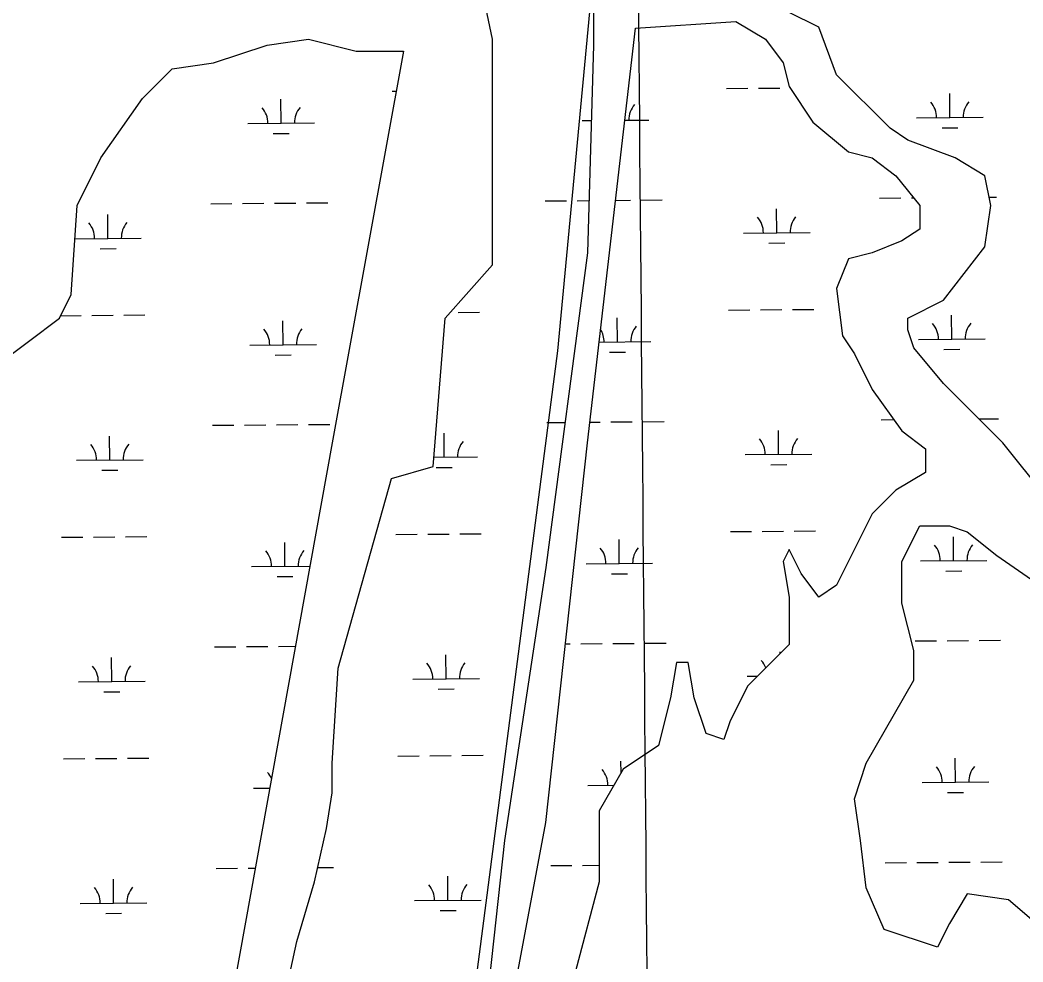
# Model space of a CAD drawing. Extents: x 3568792 to 3606828, y 529143 to 554785.
# Drawn here: x 3596385 to 3597890, y 550913 to 552328 of the extents above; entities that cross this region are included whole.
import ezdxf

# ---------------------------------------------------------------- set-up
doc = ezdxf.new("R2010")
doc.units = 0
for name, color, linetype in [('V-GRID-MAJR', 7, 'Continuous'), ('V-TOPO-SHOR', 7, 'Continuous'), ('V-UTIL-LINE', 7, 'Continuous'), ('V-WETL-SWMP', 7, 'Continuous')]:
    doc.layers.add(name, color=color, linetype=linetype)

msp = doc.modelspace()

# ---------------------------------------------------------------- linework, layer by layer
at = {"layer": 'V-GRID-MAJR'}
msp.add_spline([(3597466.983, 534753.91), (3597414.107, 540812.762), (3597361.214, 546873.547), (3597308.3200000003, 552934.3470000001), (3597308.3030000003, 552936.264)], degree=3, dxfattribs=at)
at = {"layer": 'V-TOPO-SHOR'}
for p, q in [((3597583.8910000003, 552316.707), (3597477.026, 552370.176)), ((3597610.607, 552245.415), (3597583.8910000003, 552316.707)), ((3596755.684999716, 552289.9729981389), (3596818.02299971, 552298.8839980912)), ((3596818.02299971, 552298.8839980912), (3596889.265999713, 552281.0599981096)), ((3596675.535999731, 552263.2379982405), (3596755.684999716, 552289.9729981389)), ((3596960.5069997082, 552281.0599980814), (3596853.641999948, 551692.8979996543)), ((3596889.265999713, 552281.0599981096), (3596960.5069997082, 552281.0599980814)), ((3596568.67099976, 552209.7689984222), (3596613.1979997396, 552254.3259982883)), ((3596613.1979997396, 552254.3259982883), (3596675.535999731, 552263.2379982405)), ((3597690.756, 552165.2109999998), (3597610.607, 552245.415)), ((3596506.332999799, 552120.6529986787), (3596568.67099976, 552209.7689984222)), ((3597717.472, 552147.3879999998), (3597690.756, 552165.2109999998)), ((3597788.716, 552120.653), (3597717.472, 552147.3879999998)), ((3596470.710999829, 552049.3609988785), (3596506.332999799, 552120.6529986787)), ((3597833.2430000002, 552093.9189999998), (3597788.716, 552120.653)), ((3597842.148, 552049.361), (3597833.2430000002, 552093.9189999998)), ((3596461.805999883, 551915.6879992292), (3596470.710999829, 552049.3609988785)), ((3597833.2430000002, 551986.9799999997), (3597842.148, 552049.361)), ((3597770.9050000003, 551906.776), (3597833.2430000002, 551986.9799999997)), ((3596443.994999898, 551880.0409993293), (3596461.805999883, 551915.6879992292)), ((3597717.472, 551880.041), (3597770.9050000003, 551906.776)), ((3596337.129999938, 551799.8379995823), (3596443.994999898, 551880.0409993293)), ((3597717.472, 551862.218), (3597717.472, 551880.041)), ((3597726.378, 551835.484), (3597717.472, 551862.218)), ((3597770.9050000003, 551782.014), (3597726.378, 551835.484)), ((3597859.9590000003, 551692.899), (3597770.9050000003, 551782.014)), ((3596853.641999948, 551692.8979996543), (3596684.439000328, 550757.1850021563)), ((3597931.202, 551603.784), (3597859.9590000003, 551692.899))]:
    msp.add_line(p, q, dxfattribs=at)
for points in [[(3596853.643, 551167.116), (3596853.643, 551211.674), (3596862.548, 551354.259), (3596942.697, 551639.428), (3597005.035, 551657.251), (3597022.846, 551880.04), (3597094.089, 551960.2440000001), (3597094.089, 552298.882), (3597058.468, 552468.202)], [(3597245.482, 552370.175), (3597245.482, 552289.971), (3597236.576, 551978.067), (3597174.238, 551505.755), (3597111.9, 551095.824), (3597076.279, 550766.0970000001), (3596987.224, 550445.281), (3596898.17, 549910.588), (3596862.548, 549661.0650000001), (3596835.832, 549661.0650000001), (3596782.399, 549821.473), (3596675.534, 550249.227), (3596693.345, 550293.785), (3596728.967, 550400.723), (3596764.589, 550694.804), (3596773.494, 550819.566), (3596800.21, 550944.328), (3596826.927, 551033.443), (3596844.737, 551113.647), (3596853.643, 551167.116)], [(3597307.501, 549498.578), (3597170.382, 549439.446), (3597008.075, 549440.367), (3596941.454, 549426.64), (3596887.473, 549436.763), (3596898.309, 549610.68), (3596942.697, 549848.207), (3597040.657, 550409.635), (3597174.238, 551122.558), (3597236.576, 551692.897), (3597308.703, 552315.419)], [(3597308.703, 552315.419), (3597459.215, 552325.6190000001), (3597503.742, 552298.884), (3597530.458, 552263.238), (3597539.364, 552227.5920000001), (3597574.985, 552174.122), (3597628.418, 552129.5650000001), (3597664.04, 552120.653), (3597699.661, 552093.919), (3597735.2830000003, 552049.361), (3597735.2830000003, 552013.715), (3597708.5670000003, 551995.892), (3597664.04, 551978.068), (3597628.418, 551969.157), (3597610.607, 551924.599), (3597619.512, 551853.307), (3597637.323, 551826.572), (3597664.04, 551773.103), (3597708.5670000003, 551710.7220000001), (3597744.188, 551683.987), (3597744.188, 551648.341), (3597699.661, 551621.607), (3597664.04, 551585.96), (3597610.607, 551479.022), (3597583.8910000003, 551461.199), (3597557.174, 551496.845), (3597539.364, 551532.491), (3597530.458, 551514.6680000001), (3597539.364, 551461.199), (3597539.364, 551389.906), (3597477.026, 551327.526), (3597450.309, 551274.056), (3597441.404, 551247.322), (3597414.688, 551256.233), (3597396.877, 551309.702), (3597387.971, 551363.172), (3597370.161, 551363.172), (3597361.255, 551309.702), (3597343.444, 551238.41), (3597290.012, 551202.764), (3597254.39, 551140.383), (3597254.39, 551033.4450000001), (3597218.768, 550899.7710000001)], [(3597762, 550935.417), (3597681.8510000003, 550962.152), (3597655.1350000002, 551024.532), (3597646.2290000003, 551095.825), (3597637.324, 551158.206), (3597655.1350000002, 551211.675), (3597726.378, 551336.437), (3597726.378, 551380.9940000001), (3597708.5670000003, 551452.287), (3597708.5670000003, 551514.667), (3597735.2830000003, 551568.137), (3597779.811, 551568.137), (3597806.5270000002, 551559.225), (3597851.054, 551523.579), (3597966.825, 551443.375)]]:
    msp.add_lwpolyline(points, dxfattribs=at)
at = {"layer": 'V-UTIL-LINE'}
msp.add_lwpolyline([(3596478.018005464, 548044.0498855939), (3596916.395128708, 549953.510066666), (3597037.5198864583, 550639.8866939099), (3597192.291576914, 551830.9533117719), (3597296.860367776, 552939.3820949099)], dxfattribs=at)
at = {"layer": 'V-WETL-SWMP'}
for p, q in [((3597583.8910000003, 552316.707), (3597477.026, 552370.176)), ((3597610.607, 552245.415), (3597583.8910000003, 552316.707)), ((3596755.6849997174, 552289.9729981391), (3596818.0229997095, 552298.8839980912)), ((3596818.0229997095, 552298.8839980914), (3596889.265999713, 552281.0599981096)), ((3596675.5359997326, 552263.2379982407), (3596755.6849997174, 552289.9729981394)), ((3596960.5069997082, 552281.0599980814), (3596853.641999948, 551692.8979996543)), ((3596889.265999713, 552281.0599981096), (3596960.5069997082, 552281.0599980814)), ((3596568.67099976, 552209.7689984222), (3596613.1979997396, 552254.3259982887)), ((3596613.1979997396, 552254.3259982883), (3596675.5359997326, 552263.2379982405)), ((3597690.756, 552165.2109999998), (3597610.607, 552245.415)), ((3596943.5617923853, 552220.5621742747), (3596949.524099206, 552220.6124734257)), ((3597445.485470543, 552224.7965360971), (3597477.4839715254, 552225.0664815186)), ((3597493.4832220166, 552225.2014542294), (3597525.481722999, 552225.4713996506)), ((3596506.332999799, 552120.6529986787), (3596568.67099976, 552209.7689984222)), ((3596776.8954153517, 552172.7244930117), (3596776.591723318, 552208.7232119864)), ((3597780.67569516, 552181.192568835), (3597780.372003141, 552217.1912878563)), ((3597228.787333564, 552176.5367339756), (3597242.2462788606, 552176.65027619)), ((3597292.676169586, 552177.0757562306), (3597328.818666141, 552177.3806611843)), ((3597730.6774742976, 552180.7707743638), (3597830.6739160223, 552181.6143633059)), ((3596726.8971944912, 552172.3026985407), (3596826.8936362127, 552173.1462874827)), ((3597290.8865354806, 552161.6291096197), (3597290.950631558, 552161.6296503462)), ((3597717.472, 552147.3879999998), (3597690.756, 552165.2109999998)), ((3597768.806296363, 552165.6608872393), (3597792.805442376, 552165.8633485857)), ((3596765.026016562, 552157.1928114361), (3596789.0251625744, 552157.3952727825)), ((3597788.716, 552120.653), (3597717.472, 552147.3879999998)), ((3596470.710999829, 552049.3609988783), (3596506.332999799, 552120.6529986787)), ((3597833.2430000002, 552093.9189999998), (3597788.716, 552120.653)), ((3597842.148, 552049.361), (3597833.2430000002, 552093.9189999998)), ((3597172.958261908, 552055.9904767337), (3597204.95712326, 552056.2604251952)), ((3597220.956553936, 552056.3953994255), (3597238.8168645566, 552056.5460723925)), ((3597278.750749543, 552056.8830075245), (3597300.989009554, 552057.0706137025)), ((3597316.988260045, 552057.2055864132), (3597348.9867610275, 552057.4755318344)), ((3597674.879494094, 552060.2248247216), (3597706.877995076, 552060.4947701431)), ((3597722.8772455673, 552060.6297428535), (3597726.243553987, 552060.6581416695)), ((3597839.698969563, 552061.6152277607), (3597850.8421400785, 552061.70923366)), ((3596461.805999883, 551915.6879992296), (3596470.710999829, 552049.3609988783)), ((3596671.0681228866, 552051.7564414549), (3596703.0669842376, 552052.0263899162)), ((3596719.0664149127, 552052.1613641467), (3596751.0652762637, 552052.4313126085)), ((3596767.0647069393, 552052.5662868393), (3596799.0635682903, 552052.8362353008)), ((3596815.062998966, 552052.9712095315), (3596847.061860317, 552053.2411579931)), ((3597520.722826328, 552008.1805248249), (3597520.4191083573, 552044.1792432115)), ((3597833.2430000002, 551986.9799999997), (3597842.148, 552049.361)), ((3596516.909677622, 551999.7121260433), (3596516.605985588, 552035.7108450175)), ((3596467.3756634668, 551999.2942477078), (3596566.907898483, 552000.1339205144)), ((3597470.725168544, 552007.7587351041), (3597570.720484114, 552008.6023145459)), ((3596505.0402788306, 551984.1804444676), (3596529.039424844, 551984.382905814)), ((3597508.8535737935, 551992.6488446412), (3597532.8524495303, 551992.8513037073)), ((3597770.9050000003, 551906.776), (3597833.2430000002, 551986.9799999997)), ((3596443.994999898, 551880.0409993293), (3596461.805999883, 551915.6879992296)), ((3597717.472, 551880.041), (3597770.9050000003, 551906.776)), ((3597448.292119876, 551892.1333794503), (3597480.2906208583, 551892.4033248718)), ((3597496.2898713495, 551892.5382975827), (3597528.2883723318, 551892.8082430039)), ((3597544.287622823, 551892.9432157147), (3597576.286123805, 551893.2131611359)), ((3596337.129999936, 551799.8379995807), (3596443.994999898, 551880.0409993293)), ((3596445.8113352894, 551883.6762195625), (3596476.4769226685, 551883.9349202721)), ((3596492.4763533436, 551884.0698945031), (3596524.4752146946, 551884.3398429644)), ((3596540.47464537, 551884.4748171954), (3596572.473506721, 551884.7447656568)), ((3596779.701825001, 551840.0613309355), (3596779.3981329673, 551876.0600499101)), ((3597042.36478432, 551888.7088522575), (3597074.363645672, 551888.9788007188)), ((3597281.627657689, 551844.295714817), (3597281.3239397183, 551880.294433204)), ((3597717.472, 551862.218), (3597717.472, 551880.041)), ((3597783.4821046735, 551848.5294063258), (3597783.1784126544, 551884.5281253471)), ((3597726.378, 551835.484), (3597717.472, 551862.218)), ((3597254.093671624, 551844.06343289), (3597331.6253154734, 551844.7175045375)), ((3597733.483883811, 551848.1076118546), (3597833.480325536, 551848.9512007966)), ((3596729.7036041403, 551839.6395364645), (3596829.7000458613, 551840.4831254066)), ((3597770.9050000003, 551782.014), (3597726.378, 551835.484)), ((3597771.6127058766, 551832.99772473), (3597795.6118518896, 551833.2001860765)), ((3596767.83242621, 551824.52964936), (3596791.831572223, 551824.7321107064)), ((3597269.758405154, 551828.7640346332), (3597293.7572808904, 551828.9664936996)), ((3597859.9590000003, 551692.899), (3597770.9050000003, 551782.014)), ((3597240.1682515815, 551723.8706841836), (3597255.7979074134, 551724.0025389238)), ((3597271.7971579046, 551724.1375116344), (3597303.795658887, 551724.4074570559)), ((3597319.794909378, 551724.5424297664), (3597351.7934103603, 551724.8123751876)), ((3597677.6861434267, 551727.5616680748), (3597696.427252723, 551727.7197716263)), ((3597824.085897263, 551728.7966750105), (3597853.648549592, 551729.0460711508)), ((3596673.874532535, 551719.0932793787), (3596705.8733938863, 551719.3632278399)), ((3596721.8728245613, 551719.4982020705), (3596753.8716859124, 551719.7681505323)), ((3596769.871116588, 551719.903124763), (3596801.869977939, 551720.1730732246)), ((3596817.869408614, 551720.3080474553), (3596849.868269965, 551720.5779959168)), ((3597175.7646714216, 551723.3273142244), (3597202.984544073, 551723.5569462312)), ((3597523.5294756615, 551675.5173681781), (3597523.2257576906, 551711.5160865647)), ((3596519.7160872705, 551667.0489639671), (3596519.4123952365, 551703.0476829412)), ((3597021.6062261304, 551671.2829987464), (3597021.3025341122, 551707.2817177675)), ((3596853.641999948, 551692.8979996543), (3596684.439000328, 550757.1850021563)), ((3597931.202, 551603.784), (3597859.9590000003, 551692.899)), ((3596469.7178664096, 551666.6271694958), (3596569.7143081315, 551667.4707584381)), ((3597006.146369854, 551671.1525764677), (3597071.6044469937, 551671.7047932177)), ((3597473.5318178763, 551675.0955784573), (3597573.527133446, 551675.9391578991)), ((3596507.8466884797, 551651.5172823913), (3596531.8458344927, 551651.7197437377)), ((3597009.7368273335, 551655.7513171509), (3597033.7359733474, 551655.9537784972)), ((3597511.6602231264, 551659.9856879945), (3597535.6590988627, 551660.1881470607)), ((3597451.098769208, 551559.4702228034), (3597483.0972701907, 551559.7401682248)), ((3597499.0965206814, 551559.8751409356), (3597531.0950216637, 551560.1450863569)), ((3597547.094272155, 551560.2800590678), (3597579.092773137, 551560.5500044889)), ((3596447.2844709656, 551551.0018097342), (3596479.283332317, 551551.2717581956)), ((3596495.282762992, 551551.4067324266), (3596527.281624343, 551551.6766808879)), ((3596543.2810550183, 551551.811655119), (3596575.2799163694, 551552.0816035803)), ((3596782.50823465, 551507.3981688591), (3596782.2045426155, 551543.3968878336)), ((3596949.174609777, 551555.2358443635), (3596981.1734711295, 551555.505792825)), ((3596997.172901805, 551555.640767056), (3597029.171763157, 551555.9107155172)), ((3597045.1711938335, 551556.0456897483), (3597077.1700551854, 551556.3156382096)), ((3597284.434307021, 551511.6325581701), (3597284.1305890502, 551547.631276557)), ((3597786.288514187, 551515.8662438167), (3597785.984822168, 551551.8649628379)), ((3597736.2902933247, 551515.4444493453), (3597836.2867350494, 551516.2880382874)), ((3596732.510013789, 551506.976374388), (3596820.155889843, 551507.7157716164)), ((3597234.436649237, 551511.2107684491), (3597334.4319648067, 551512.0543478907)), ((3597774.4191153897, 551500.3345622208), (3597798.418261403, 551500.5370235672)), ((3596770.6388358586, 551491.8664872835), (3596794.6379818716, 551492.0689486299)), ((3597272.565054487, 551496.1008779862), (3597296.5639302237, 551496.3033370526)), ((3597728.459513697, 551395.3031147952), (3597760.4583750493, 551395.573063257)), ((3597776.4578057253, 551395.7080374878), (3597808.4566670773, 551395.9779859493)), ((3597824.4560977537, 551396.11296018), (3597856.4549591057, 551396.3829086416)), ((3596676.6809421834, 551386.4301173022), (3596708.6798035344, 551386.7000657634)), ((3596724.67923421, 551386.835039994), (3596756.678095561, 551387.1049884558)), ((3596772.6775262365, 551387.2399626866), (3596798.4097589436, 551387.4570446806)), ((3597203.5697179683, 551390.8750979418), (3597210.6068052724, 551390.9344641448)), ((3597226.6060557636, 551391.069436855), (3597258.6045567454, 551391.3393822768)), ((3597274.6038072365, 551391.4743549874), (3597306.602308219, 551391.7443004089)), ((3597322.60155871, 551391.8792731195), (3597354.6000596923, 551392.1492185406)), ((3597526.0515245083, 551376.5869956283), (3597526.0324070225, 551378.8529299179)), ((3596522.5224969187, 551334.3858018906), (3596522.218804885, 551370.3845208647)), ((3597024.412635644, 551338.6198362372), (3597024.1089436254, 551374.6185552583)), ((3596472.524276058, 551333.9640074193), (3596572.52071778, 551334.8075963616)), ((3596974.4144147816, 551338.1980417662), (3597074.4108565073, 551339.0416307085)), ((3597476.338467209, 551342.4324218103), (3597492.053193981, 551342.564994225)), ((3596510.6530981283, 551318.8541203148), (3596534.6522441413, 551319.0565816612)), ((3597012.543236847, 551323.0881546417), (3597036.5423828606, 551323.2906159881)), ((3596450.0908806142, 551218.3386476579), (3596482.0897419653, 551218.6085961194)), ((3596498.089172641, 551218.7435703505), (3596530.088033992, 551219.0135188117)), ((3596546.0874646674, 551219.1484930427), (3596578.0863260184, 551219.418441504)), ((3596951.981019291, 551222.5726818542), (3596983.979880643, 551222.8426303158)), ((3596999.9793113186, 551222.9776045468), (3597031.978172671, 551223.2475530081)), ((3597047.977603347, 551223.382527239), (3597079.976464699, 551223.6524757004)), ((3597287.083514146, 551197.6305222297), (3597286.9372383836, 551214.96811991)), ((3597789.0949237, 551183.2030813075), (3597788.791231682, 551219.2018003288)), ((3597739.0967028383, 551182.7812868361), (3597839.0931445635, 551183.6248757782)), ((3596735.316423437, 551174.3132123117), (3596759.9049208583, 551174.5206455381)), ((3597237.2432985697, 551178.5476118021), (3597276.3751890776, 551178.8777358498)), ((3597777.2255249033, 551167.6713997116), (3597801.2246709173, 551167.873861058)), ((3597683.267631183, 551062.2350295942), (3597715.266492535, 551062.5049780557)), ((3597731.265923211, 551062.639952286), (3597763.2647845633, 551062.9099007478)), ((3597779.264215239, 551063.0448749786), (3597811.263076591, 551063.31482344)), ((3597827.2625072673, 551063.4497976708), (3597859.261368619, 551063.7197461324)), ((3596679.4873518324, 551053.766955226), (3596711.4862131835, 551054.0369036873)), ((3596727.485643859, 551054.1718779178), (3596738.158789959, 551054.261918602)), ((3596831.725302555, 551055.0512570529), (3596855.481087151, 551055.251665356)), ((3597181.414953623, 551058.0013620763), (3597213.4134546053, 551058.2713074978)), ((3597229.4127050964, 551058.4062802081), (3597254.3938632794, 551058.6170259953)), ((3596525.328906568, 551001.7226398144), (3596525.025214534, 551037.7213587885)), ((3597027.219045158, 551005.956673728), (3597026.915353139, 551041.955392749)), ((3596475.330685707, 551001.3008453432), (3596575.327127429, 551002.1444342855)), ((3596977.2208242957, 551005.534879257), (3597077.217266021, 551006.3784681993)), ((3596513.459507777, 550986.1909582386), (3596537.4586537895, 550986.393419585)), ((3597015.3496463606, 550990.4249921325), (3597039.3487923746, 550990.6274534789))]:
    msp.add_line(p, q, dxfattribs=at)
for points in [[(3596782.399, 549821.473), (3596675.534, 550249.227), (3596693.345, 550293.785), (3596728.967, 550400.723), (3596764.589, 550694.804), (3596773.494, 550819.566), (3596800.21, 550944.328), (3596826.927, 551033.443), (3596844.737, 551113.647), (3596853.643, 551167.116), (3596853.643, 551211.674), (3596862.548, 551354.259), (3596942.697, 551639.428), (3597005.035, 551657.251), (3597022.846, 551880.04), (3597094.089, 551960.2440000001), (3597094.089, 552298.882), (3597058.468, 552468.202)], [(3597245.482, 552370.175), (3597245.482, 552289.971), (3597236.576, 551978.067), (3597174.238, 551505.755), (3597111.9, 551095.824), (3597076.279, 550766.0970000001), (3596987.224, 550445.281), (3596898.17, 549910.588)], [(3597040.657, 550409.635), (3597174.238, 551122.558), (3597236.576, 551692.897), (3597308.703, 552315.419), (3597459.215, 552325.6190000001), (3597503.742, 552298.884), (3597530.458, 552263.238), (3597539.364, 552227.5920000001), (3597574.985, 552174.122), (3597628.418, 552129.5650000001), (3597664.04, 552120.653), (3597699.661, 552093.919), (3597735.2830000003, 552049.361), (3597735.2830000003, 552013.715), (3597708.5670000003, 551995.892), (3597664.04, 551978.068), (3597628.418, 551969.157), (3597610.607, 551924.599), (3597619.512, 551853.307), (3597637.323, 551826.572), (3597664.04, 551773.103), (3597708.5670000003, 551710.7220000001), (3597744.188, 551683.987), (3597744.188, 551648.341), (3597699.661, 551621.607), (3597664.04, 551585.96), (3597610.607, 551479.022), (3597583.8910000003, 551461.199), (3597557.174, 551496.845), (3597539.364, 551532.491), (3597530.458, 551514.6680000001), (3597539.364, 551461.199), (3597539.364, 551389.906), (3597477.026, 551327.526), (3597450.309, 551274.056), (3597441.404, 551247.322), (3597414.688, 551256.233), (3597396.877, 551309.702), (3597387.971, 551363.172), (3597370.161, 551363.172), (3597361.255, 551309.702), (3597343.444, 551238.41), (3597290.012, 551202.764), (3597254.39, 551140.383), (3597254.39, 551033.4450000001), (3597218.768, 550899.7710000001)], [(3597931.203, 550953.24), (3597868.865, 551006.709), (3597806.5270000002, 551015.621), (3597779.811, 550971.063), (3597762, 550935.417), (3597681.8510000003, 550962.152), (3597655.1350000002, 551024.532), (3597646.2290000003, 551095.825), (3597637.324, 551158.206), (3597655.1350000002, 551211.675), (3597726.378, 551336.437), (3597726.378, 551380.9940000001), (3597708.5670000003, 551452.287), (3597708.5670000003, 551514.667), (3597735.2830000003, 551568.137), (3597779.811, 551568.137), (3597806.5270000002, 551559.225), (3597851.054, 551523.579), (3597966.825, 551443.375)]]:
    msp.add_lwpolyline(points, dxfattribs=at)
for centre, radius, start, end in [((3596721.650439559, 552172.733255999), 35.24628790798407, 359.7115265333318, 41.255184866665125), ((3596832.132380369, 552173.6653025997), 35.246287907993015, 139.71152352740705, 181.25518186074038), ((3597334.057350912, 552177.8996757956), 35.24628790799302, 139.71153221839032, 181.25519055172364), ((3597725.430719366, 552181.2013318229), 35.24628790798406, 359.7115265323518, 41.25518486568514), ((3597835.9126601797, 552182.1333784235), 35.246287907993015, 139.7115235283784, 181.25518186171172), ((3597465.478472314, 552008.1892930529), 35.246287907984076, 359.7115178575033, 41.25517619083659), ((3597575.9591688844, 552009.1213291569), 35.24628790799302, 139.71153221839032, 181.25519055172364), ((3596461.664701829, 551999.7208890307), 35.24628790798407, 359.7115265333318, 41.255184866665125), ((3596572.1466426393, 552000.6529356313), 35.246287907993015, 139.71152352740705, 181.25518186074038), ((3596724.456849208, 551840.0700939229), 35.24628790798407, 359.7115265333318, 41.255184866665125), ((3596834.938790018, 551841.0021405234), 35.246287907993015, 139.71152352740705, 181.25518186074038), ((3597226.383303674, 551844.3044830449), 35.246287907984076, 359.7115178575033, 31.968721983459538), ((3597336.864000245, 551845.2365191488), 35.24628790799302, 139.71153221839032, 181.25519055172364), ((3597728.237128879, 551848.5381693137), 35.24628790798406, 359.7115265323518, 41.25518486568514), ((3597838.7190696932, 551849.4702159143), 35.246287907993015, 139.7115235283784, 181.25518186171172), ((3597076.8431911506, 551672.223808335), 35.246287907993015, 139.7115235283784, 181.25518186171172), ((3597468.2851216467, 551675.5261364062), 35.246287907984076, 359.7115178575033, 41.25517619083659), ((3597578.7658182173, 551676.4581725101), 35.24628790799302, 139.71153221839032, 181.25519055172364), ((3596464.471111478, 551667.0577269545), 35.24628790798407, 359.7115265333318, 41.255184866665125), ((3596574.953052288, 551667.9897735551), 35.246287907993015, 139.71152352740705, 181.25518186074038), ((3596727.2632588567, 551507.4069318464), 35.24628790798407, 359.7115265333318, 41.255184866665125), ((3596837.745199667, 551508.338978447), 35.246287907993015, 139.71152352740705, 181.25518186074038), ((3597229.189953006, 551511.6413263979), 35.246287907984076, 359.7115178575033, 41.25517619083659), ((3597339.6706495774, 551512.5733625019), 35.24628790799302, 139.71153221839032, 181.25519055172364), ((3597731.0435383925, 551515.8750068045), 35.24628790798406, 359.7115265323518, 41.25518486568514), ((3597841.525479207, 551516.8070534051), 35.246287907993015, 139.7115235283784, 181.25518186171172), ((3597471.091770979, 551342.8629797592), 35.246287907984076, 19.764430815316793, 41.25517619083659), ((3596467.277521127, 551334.394564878), 35.24628790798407, 359.7115265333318, 41.255184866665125), ((3596577.7594619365, 551335.3266114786), 35.246287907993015, 139.71152352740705, 181.25518186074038), ((3596969.1676598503, 551338.6285992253), 35.24628790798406, 359.7115265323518, 41.25518486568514), ((3597079.649600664, 551339.5606458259), 35.246287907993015, 139.7115235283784, 181.25518186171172), ((3596730.0696685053, 551174.7437697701), 35.24628790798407, 23.22818604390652, 41.25518486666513), ((3597231.9966023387, 551178.9781697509), 35.246287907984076, 359.7115178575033, 41.25517619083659), ((3597733.8499479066, 551183.2118442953), 35.24628790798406, 359.7115265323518, 41.25518486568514), ((3597844.3318887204, 551184.1438908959), 35.246287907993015, 139.7115235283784, 181.25518186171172), ((3596470.083930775, 551001.7314028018), 35.24628790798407, 359.7115265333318, 41.255184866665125), ((3596580.565871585, 551002.6634494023), 35.246287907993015, 139.71152352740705, 181.25518186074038), ((3596971.9740693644, 551005.9654367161), 35.24628790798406, 359.7115265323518, 41.25518486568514), ((3597082.4560101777, 551006.8974833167), 35.246287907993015, 139.7115235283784, 181.25518186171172)]:
    msp.add_arc(centre, radius, start, end, dxfattribs=at)

doc.saveas('drawing.dxf')
